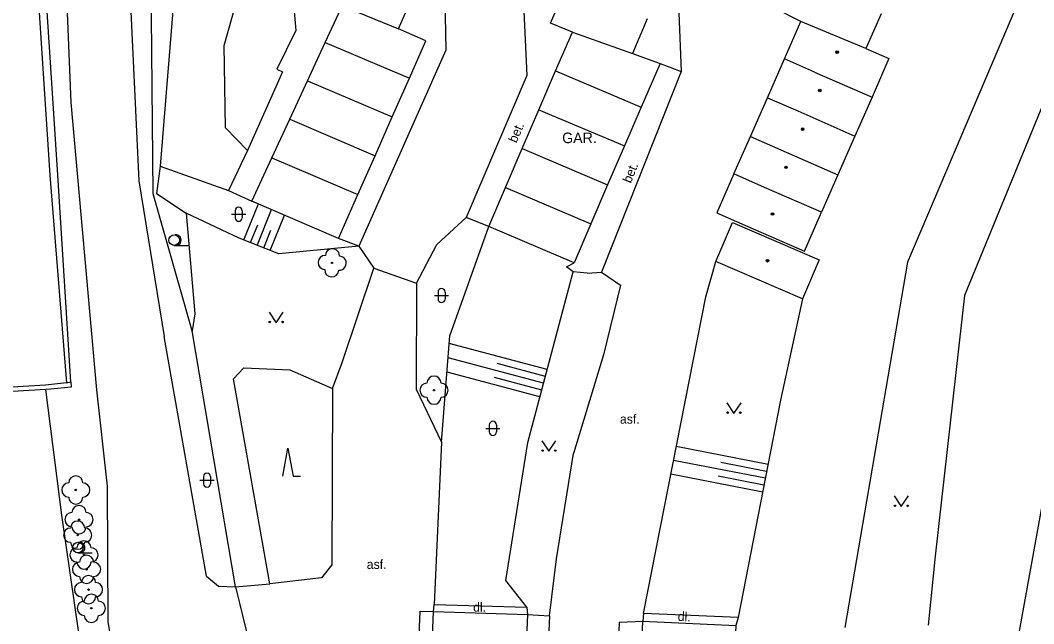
# Model space of a CAD drawing. Extents: x -596024 to -594475, y -1163820 to -1161957.
# Drawn here: x -595856.4 to -595784.7, y -1162465 to -1162422.3 of the extents above; entities that cross this region are included whole.
import ezdxf

# ---------------------------------------------------------------- set-up
doc = ezdxf.new("R2010")
doc.units = 0
for name, color, linetype in [('Level 10', 7, 'Continuous'), ('Level 11', 7, 'Continuous'), ('Level 14', 7, 'Continuous'), ('Level 15', 7, 'Continuous'), ('Level 21', 7, 'Continuous'), ('Level 22', 7, 'Continuous'), ('Level 36', 7, 'Continuous'), ('Level 39', 7, 'Continuous'), ('Level 40', 7, 'Continuous'), ('Level 41', 7, 'Continuous'), ('Level 5', 7, 'Continuous'), ('Level 51', 7, 'Continuous'), ('Level 7', 7, 'Continuous'), ('Level 8', 7, 'Continuous')]:
    doc.layers.add(name, color=color, linetype=linetype)

msp = doc.modelspace()

# ---------------------------------------------------------------- linework, layer by layer
at = {"layer": 'Level 10'}
for points in [[(-595850.25, -1162385.66), (-595848, -1162433.66)], [(-595855.51, -1162405.72), (-595853.48, -1162411.29), (-595852.79, -1162428.09), (-595850.99, -1162448.45), (-595850.24, -1162455.29), (-595850.19, -1162464.9), (-595848.07, -1162477.27), (-595845.54, -1162487.55), (-595841.14, -1162499.77), (-595835.18, -1162520.76), (-595834.88, -1162525.7), (-595834.71, -1162530.36), (-595835.31, -1162547.41), (-595836.73, -1162580.03)], [(-595811.1, -1162425.34), (-595809.61, -1162425.91), (-595815.25, -1162440.11)], [(-595848, -1162433.66), (-595846.19, -1162444.68)], [(-595812.28, -1162464.3), (-595807.87, -1162441.87), (-595807.16, -1162439.37)], [(-595834.29, -1162448.37), (-595833.61, -1162446.52), (-595831.36, -1162439.83), (-595828.33, -1162440.91), (-595828.37, -1162448.4), (-595826.58, -1162452.17)], [(-595815.25, -1162440.11), (-595813.9, -1162441.03), (-595815.11, -1162445.98), (-595817.23, -1162452.96)], [(-595843.2, -1162461.66), (-595846.19, -1162444.68)], [(-595834.29, -1162448.37), (-595834.34, -1162460.85)], [(-595826.58, -1162452.17), (-595827.1, -1162463.65)], [(-595818.93, -1162464.47), (-595818.43, -1162460.43), (-595817.23, -1162452.96)], [(-595834.34, -1162460.85), (-595835.07, -1162461.78), (-595838.72, -1162462.2)], [(-595843.2, -1162461.66), (-595842.36, -1162462.37)], [(-595842.36, -1162462.37), (-595841.15, -1162462.41)], [(-595841.15, -1162462.41), (-595838.72, -1162462.2)], [(-595827.13, -1162464.15), (-595827.1, -1162463.65)], [(-595829.33, -1162494.38), (-595828.07, -1162464.14), (-595827.13, -1162464.15)], [(-595818.93, -1162464.47), (-595820.25, -1162494.79)], [(-595812.28, -1162464.3), (-595812.32, -1162464.85)], [(-595813.96, -1162510.45), (-595813.51, -1162495.14), (-595815.1, -1162495.13), (-595813.97, -1162464.92), (-595812.32, -1162464.85)]]:
    msp.add_lwpolyline(points, dxfattribs=at)
at = {"layer": 'Level 11'}
for points in [[(-595793.26, -1162507.59), (-595782.82, -1162449.76), (-595777.55, -1162438), (-595759.71, -1162410.83), (-595741.06, -1162393.4), (-595719.97, -1162350.42), (-595684.29, -1162308.25), (-595671.93, -1162284.53), (-595664.22, -1162261.83), (-595663.61, -1162250.07), (-595665.44, -1162236.48), (-595656.11, -1162218.64), (-595648.41, -1162198.17), (-595645.98, -1162184.59), (-595599.35, -1162078.96), (-595593.87, -1162072.07), (-595568.74, -1162038.01), (-595559, -1162011.66)], [(-595807.44, -1162386.64), (-595798.39, -1162388.47), (-595789.02, -1162389.34), (-595783.36, -1162390.15), (-595779.38, -1162392.31), (-595777.43, -1162395.07), (-595776.82, -1162397.36), (-595777.09, -1162399.92), (-595779.79, -1162406.93), (-595793.6, -1162439.42)], [(-595810.94, -1162394.11), (-595810.22, -1162392.73), (-595809.39, -1162391.9), (-595808.21, -1162391.66), (-595807.13, -1162391.85), (-595799.49, -1162395.48), (-595799, -1162396.02), (-595798.61, -1162397.05), (-595798.76, -1162397.93), (-595798.99, -1162398.25), (-595799.25, -1162398.61), (-595799.88, -1162398.86), (-595809.78, -1162421.74), (-595809.61, -1162425.91)], [(-595840.3, -1162431.49), (-595841.85, -1162429.9), (-595841.96, -1162424.07), (-595838.04, -1162410.16), (-595836.94, -1162401.08), (-595836.39, -1162400.76)], [(-595845.18, -1162416.66), (-595846.49, -1162432.61), (-595846.75, -1162434.54)], [(-595837.17, -1162419.71), (-595836.88, -1162422.99), (-595838.22, -1162425.75), (-595837.82, -1162425.94), (-595840.3, -1162431.49), (-595841.65, -1162434.33), (-595839.99, -1162435.08)], [(-595826.35, -1162419.5), (-595826.26, -1162424.4), (-595832.42, -1162438.28), (-595833.87, -1162437.74)], [(-595820.74, -1162421.64), (-595820.52, -1162426.18), (-595824.82, -1162436.24)], [(-595828.33, -1162440.91), (-595826.89, -1162438.15), (-595824.82, -1162436.24)], [(-595823.23, -1162436.88), (-595824.82, -1162436.24)], [(-595832.42, -1162438.28), (-595831.36, -1162439.83)], [(-595793.6, -1162439.42), (-595798.03, -1162465.3)], [(-595816.27, -1162440.19), (-595817.25, -1162440.1), (-595817.73, -1162439.74), (-595817.18, -1162439.45)], [(-595816.27, -1162440.19), (-595815.25, -1162440.11)], [(-595801.03, -1162442.01), (-595802.58, -1162449.19), (-595805.57, -1162464.59)], [(-595852.8, -1162447.89), (-595852.78, -1162448.26), (-595854.22, -1162448.4), (-595854.57, -1162448.43)], [(-595854.57, -1162448.43), (-595860.5, -1162448.78), (-595881.09, -1162449.99), (-595882.65, -1162450.08)], [(-595827.1, -1162463.65), (-595820.53, -1162463.84), (-595820.49, -1162464.37)], [(-595820.49, -1162464.37), (-595818.93, -1162464.47)], [(-595805.57, -1162464.59), (-595812.28, -1162464.3)], [(-595805.57, -1162464.59), (-595805.73, -1162465.14)]]:
    msp.add_lwpolyline(points, dxfattribs=at)
at = {"layer": 'Level 14'}
for points in [[(-595846.49, -1162432.61), (-595841.65, -1162434.33)], [(-595832.42, -1162438.28), (-595838.09, -1162438.83), (-595840.9, -1162437.7), (-595844.64, -1162435.95)], [(-595825.98, -1162444.64), (-595823.23, -1162436.88)], [(-595820.53, -1162463.84), (-595822.02, -1162461.95), (-595820.46, -1162452.19), (-595817.25, -1162440.1)], [(-595826.58, -1162452.17), (-595825.98, -1162444.64)]]:
    msp.add_lwpolyline(points, dxfattribs=at)
at = {"layer": 'Level 15'}
for points in [[(-595840.55, -1162437.84), (-595839.52, -1162435.29)], [(-595839.62, -1162438.22), (-595838.6, -1162435.68)], [(-595838.69, -1162438.59), (-595837.68, -1162436.08)], [(-595840.08, -1162438.03), (-595839.57, -1162436.76)], [(-595839.15, -1162438.4), (-595838.65, -1162437.14)], [(-595819.09, -1162447.02), (-595826.02, -1162445.17)], [(-595819.34, -1162447.98), (-595826.1, -1162446.19)], [(-595819.21, -1162447.5), (-595822.64, -1162446.59)], [(-595819.6, -1162448.95), (-595826.18, -1162447.2)], [(-595819.47, -1162448.47), (-595822.81, -1162447.58)], [(-595803.46, -1162453.74), (-595809.96, -1162452.48)], [(-595803.65, -1162454.72), (-595810.15, -1162453.46)], [(-595803.56, -1162454.23), (-595806.8, -1162453.6)], [(-595803.84, -1162455.7), (-595810.34, -1162454.44)], [(-595803.75, -1162455.21), (-595807, -1162454.58)]]:
    msp.add_lwpolyline(points, dxfattribs=at)
at = {"layer": 'Level 21'}
for points in [[(-595846.75, -1162434.54), (-595844.64, -1162435.95), (-595844.02, -1162443.07), (-595844.21, -1162444.28)], [(-595838.72, -1162462.2), (-595841.29, -1162447.68), (-595840.55, -1162446.9), (-595837.3, -1162447.03), (-595834.29, -1162448.37)]]:
    msp.add_lwpolyline(points, dxfattribs=at)
at = {"layer": 'Level 22'}
for centre in [(-595834.31, -1162439.46), (-595827.1, -1162448.48), (-595852.45, -1162455.55), (-595852.22, -1162457.65), (-595852.32, -1162458.75), (-595851.87, -1162460.15), (-595851.69, -1162461.17), (-595851.55, -1162462.61), (-595851.35, -1162463.93)]:
    msp.add_circle(centre, 0.05, dxfattribs=at)
for centre, start, end in [((-595834.288, -1162438.96), 357.50717, 177.50717), ((-595834.81, -1162439.438), 87.50717, 267.50717), ((-595833.81, -1162439.482), 267.50717, 87.50717), ((-595834.332, -1162439.96), 177.50717, 357.50717), ((-595827.6, -1162448.48), 90, 270), ((-595827.1, -1162447.98), 0, 180), ((-595826.6, -1162448.48), 270, 90), ((-595827.1, -1162448.98), 180, 0), ((-595852.95, -1162455.55), 90, 270), ((-595852.45, -1162455.05), 0, 180), ((-595851.95, -1162455.55), 270, 90), ((-595852.45, -1162456.05), 180, 0), ((-595852.72, -1162457.65), 90, 270), ((-595852.22, -1162457.15), 0, 180), ((-595851.72, -1162457.65), 270, 90), ((-595852.32, -1162458.25), 0, 180), ((-595852.82, -1162458.75), 90, 270), ((-595852.22, -1162458.15), 180, 0), ((-595851.82, -1162458.75), 270, 90), ((-595852.32, -1162459.25), 180, 0), ((-595851.87, -1162459.65), 0, 180), ((-595852.37, -1162460.15), 90, 270), ((-595851.69, -1162460.67), 0, 180), ((-595851.37, -1162460.15), 270, 90), ((-595852.19, -1162461.17), 90, 270), ((-595851.87, -1162460.65), 180, 0), ((-595851.19, -1162461.17), 270, 90), ((-595851.55, -1162462.11), 0, 180), ((-595852.05, -1162462.61), 90, 270), ((-595851.69, -1162461.67), 180, 0), ((-595851.05, -1162462.61), 270, 90), ((-595851.35, -1162463.43), 0, 180), ((-595851.85, -1162463.93), 90, 270), ((-595851.55, -1162463.11), 180, 0), ((-595850.85, -1162463.93), 270, 90), ((-595851.35, -1162464.43), 180, 0)]:
    msp.add_arc(centre, 0.5, start, end, dxfattribs=at)
at = {"layer": 'Level 36'}
for p, q in [((-595841.176, -1162435.766), (-595841.176, -1162436.266)), ((-595840.676, -1162435.766), (-595840.676, -1162436.266)), ((-595841.426, -1162436.016), (-595840.426, -1162436.016)), ((-595845.49, -1162438.225), (-595844.49, -1162438.225)), ((-595826.816, -1162441.526), (-595826.816, -1162442.026)), ((-595826.316, -1162441.526), (-595826.316, -1162442.026)), ((-595827.066, -1162441.776), (-595826.066, -1162441.776)), ((-595823.436, -1162451.186), (-595822.436, -1162451.186)), ((-595823.186, -1162450.936), (-595823.186, -1162451.436)), ((-595822.686, -1162450.936), (-595822.686, -1162451.436)), ((-595843.666, -1162454.856), (-595842.666, -1162454.856)), ((-595843.416, -1162454.606), (-595843.416, -1162455.106)), ((-595842.916, -1162454.606), (-595842.916, -1162455.106)), ((-595852.3, -1162460.005), (-595851.3, -1162460.005))]:
    msp.add_line(p, q, dxfattribs=at)
for points in [[(-595838.77, -1162442.95), (-595838.27, -1162443.7), (-595837.77, -1162442.95)], [(-595806.37, -1162449.37), (-595805.87, -1162450.12), (-595805.37, -1162449.37)], [(-595819.47, -1162452.06), (-595818.97, -1162452.81), (-595818.47, -1162452.06)], [(-595837.809, -1162454.578), (-595837.434, -1162452.578), (-595837.059, -1162454.578), (-595836.559, -1162454.578)], [(-595794.53, -1162455.97), (-595794.03, -1162456.72), (-595793.53, -1162455.97)]]:
    msp.add_lwpolyline(points, dxfattribs=at)
for centre, radius in [((-595845.49, -1162437.85), 0.375), ((-595838.72, -1162443.65), 0.05), ((-595837.821, -1162443.65), 0.05), ((-595806.32, -1162450.07), 0.05), ((-595805.421, -1162450.07), 0.05), ((-595819.42, -1162452.76), 0.05), ((-595818.521, -1162452.76), 0.05), ((-595794.48, -1162456.67), 0.05), ((-595793.581, -1162456.67), 0.05), ((-595852.3, -1162459.63), 0.375)]:
    msp.add_circle(centre, radius, dxfattribs=at)
for centre, radius, start, end in [((-595840.926, -1162435.766), 0.25, 0, 180), ((-595840.926, -1162436.266), 0.25, 180, 0), ((-595845.365, -1162437.85), 0.375, 260.40593, 99.59407), ((-595826.566, -1162441.526), 0.25, 0, 180), ((-595826.566, -1162442.026), 0.25, 180, 0), ((-595822.936, -1162450.936), 0.25, 0, 180), ((-595822.936, -1162451.436), 0.25, 180, 0), ((-595843.166, -1162454.606), 0.25, 0, 180), ((-595843.166, -1162455.106), 0.25, 180, 0), ((-595852.175, -1162459.63), 0.375, 260.40593, 99.59407)]:
    msp.add_arc(centre, radius, start, end, dxfattribs=at)
at = {"layer": 'Level 39'}
for centre, radius in [((-595798.57, -1162424.54), 0.09), ((-595798.57, -1162424.54), 0.0398), ((-595799.8, -1162427.25), 0.09), ((-595799.8, -1162427.25), 0.0398), ((-595801.01, -1162429.99), 0.09), ((-595801.01, -1162429.99), 0.0398), ((-595802.19, -1162432.69), 0.09), ((-595802.19, -1162432.69), 0.0398), ((-595803.14, -1162436), 0.09), ((-595803.14, -1162436), 0.0398), ((-595803.5, -1162439.31), 0.09), ((-595803.5, -1162439.31), 0.0398)]:
    msp.add_circle(centre, radius, dxfattribs=at)
at = {"layer": 'Level 5'}
for points in [[(-595833.87, -1162437.74), (-595832.48, -1162434.61), (-595831.27, -1162431.87), (-595830.05, -1162429.12), (-595828.84, -1162426.38), (-595827.67, -1162423.73), (-595829.62, -1162422.88), (-595828.39, -1162420.06), (-595827.2, -1162417.32), (-595826, -1162414.56), (-595824.81, -1162411.82), (-595823.62, -1162409.07), (-595822.42, -1162406.32), (-595821.23, -1162403.57), (-595820.03, -1162400.82), (-595818.83, -1162398.07), (-595817.6, -1162395.23)], [(-595818.85, -1162422.47), (-595817.69, -1162419.79)], [(-595833.87, -1162437.74), (-595839.99, -1162435.08), (-595838.57, -1162432.01), (-595837.31, -1162429.28), (-595836.05, -1162426.56), (-595834.8, -1162423.84), (-595833.7, -1162421.47)], [(-595801.13, -1162422.37), (-595802.96, -1162421.44)], [(-595812.02, -1162422.18), (-595813.06, -1162424.64)], [(-595795.46, -1162421.81), (-595796.54, -1162424.27)], [(-595817.31, -1162423.12), (-595818.85, -1162422.47)], [(-595802.29, -1162425.01), (-595801.13, -1162422.37)], [(-595796.54, -1162424.27), (-595801.13, -1162422.37)], [(-595817.18, -1162439.45), (-595823.23, -1162436.88), (-595822.04, -1162434.12), (-595820.86, -1162431.37), (-595819.68, -1162428.61), (-595818.49, -1162425.85), (-595817.31, -1162423.12)], [(-595817.31, -1162423.12), (-595813.06, -1162424.64), (-595811.1, -1162425.34), (-595812.43, -1162428.43), (-595813.62, -1162431.18), (-595814.81, -1162433.94), (-595816, -1162436.7), (-595817.18, -1162439.45)], [(-595796.54, -1162424.27), (-595794.9, -1162424.99)], [(-595803.5, -1162427.76), (-595802.29, -1162425.01)], [(-595800.17, -1162425.95), (-595802.29, -1162425.01)], [(-595794.9, -1162424.99), (-595796.1, -1162427.73)], [(-595800.17, -1162425.95), (-595796.1, -1162427.73)], [(-595804.7, -1162430.51), (-595803.5, -1162427.76)], [(-595803.5, -1162427.76), (-595801.36, -1162428.7)], [(-595796.1, -1162427.73), (-595797.31, -1162430.48)], [(-595801.36, -1162428.7), (-595797.31, -1162430.48)], [(-595805.87, -1162433.16), (-595804.7, -1162430.51)], [(-595804.7, -1162430.51), (-595802.55, -1162431.45)], [(-595797.31, -1162430.48), (-595798.52, -1162433.23)], [(-595802.55, -1162431.45), (-595798.52, -1162433.23)], [(-595805.87, -1162433.16), (-595807.08, -1162435.92)], [(-595803.7, -1162434.12), (-595805.87, -1162433.16)], [(-595798.52, -1162433.23), (-595799.68, -1162435.88)], [(-595799.68, -1162435.88), (-595803.7, -1162434.12)], [(-595807.08, -1162435.92), (-595804.89, -1162436.88)], [(-595800.89, -1162438.64), (-595799.68, -1162435.88)], [(-595807.16, -1162439.37), (-595805.97, -1162436.61)], [(-595805.97, -1162436.61), (-595799.84, -1162439.25)], [(-595804.89, -1162436.88), (-595800.89, -1162438.64)], [(-595801.03, -1162442.01), (-595807.16, -1162439.37)], [(-595799.84, -1162439.25), (-595801.03, -1162442.01)], [(-595820.49, -1162464.37), (-595821.77, -1162494.75), (-595828.35, -1162494.41), (-595827.13, -1162464.15), (-595820.49, -1162464.37)], [(-595813.51, -1162495.14), (-595812.32, -1162464.85), (-595805.73, -1162465.14), (-595807.18, -1162495.06), (-595804.89, -1162495.16), (-595805.36, -1162510.5), (-595811.97, -1162510.27)]]:
    msp.add_lwpolyline(points, dxfattribs=at)
at = {"layer": 'Level 51'}
for points in [[(-595833.7, -1162421.47), (-595833.61, -1162421.25), (-595829.62, -1162422.88)], [(-595834.8, -1162423.84), (-595828.84, -1162426.38)], [(-595818.49, -1162425.85), (-595812.43, -1162428.43)], [(-595836.05, -1162426.56), (-595830.05, -1162429.12)], [(-595819.68, -1162428.61), (-595813.62, -1162431.18)], [(-595837.31, -1162429.28), (-595831.27, -1162431.87)], [(-595820.86, -1162431.37), (-595814.81, -1162433.94)], [(-595838.57, -1162432.01), (-595832.48, -1162434.61)], [(-595822.04, -1162434.12), (-595816, -1162436.7)]]:
    msp.add_lwpolyline(points, dxfattribs=at)
at = {"layer": 'Level 7'}
for points in [[(-595846.97, -1162434.57), (-595847.44, -1162384.16)], [(-595856.14, -1162404.79), (-595854.29, -1162433.25)], [(-595852.8, -1162447.89), (-595853.75, -1162432.86), (-595855.51, -1162405.72), (-595855.6, -1162404.39)], [(-595782.11, -1162423.59), (-595789.56, -1162441.77), (-595791.64, -1162460.24)], [(-595854.29, -1162433.25), (-595853.1, -1162447.97)], [(-595844.21, -1162444.28), (-595846.97, -1162434.57)], [(-595841.15, -1162462.41), (-595844.21, -1162444.28)], [(-595853.1, -1162447.97), (-595854.6, -1162448.13)], [(-595853.1, -1162447.97), (-595852.8, -1162447.89)], [(-595854.6, -1162448.13), (-595860.51, -1162448.48)], [(-595850.64, -1162476.78), (-595853.44, -1162457.34), (-595854.57, -1162448.43)], [(-595791.64, -1162460.24), (-595792.12, -1162465.12)]]:
    msp.add_lwpolyline(points, dxfattribs=at)
at = {"layer": 'Level 8'}
msp.add_lwpolyline([(-595841.15, -1162462.41), (-595840.07, -1162466.85)], dxfattribs=at)

# ---------------------------------------------------------------- texts
at = {"layer": 'Level 40'}
for s, rotation, p in [('bet.', 66.72105, (-595821.27, -1162431.01)), ('bet.', 68.33786, (-595813.17, -1162433.86)), ('dl.', 357.52527, (-595809.86, -1162464.82))]:
    msp.add_text(s, height=0.65, rotation=rotation, dxfattribs=at).set_placement(p)
for s, p in [('asf.', (-595813.94, -1162450.85)), ('asf.', (-595831.86, -1162461.14)), ('dl.', (-595824.33, -1162464.17))]:
    msp.add_text(s, height=0.65, dxfattribs=at).set_placement(p)
at = {"layer": 'Level 41'}
msp.add_text('GAR.', height=0.75, dxfattribs=at).set_placement((-595818.03, -1162430.98))

doc.saveas('drawing.dxf')
